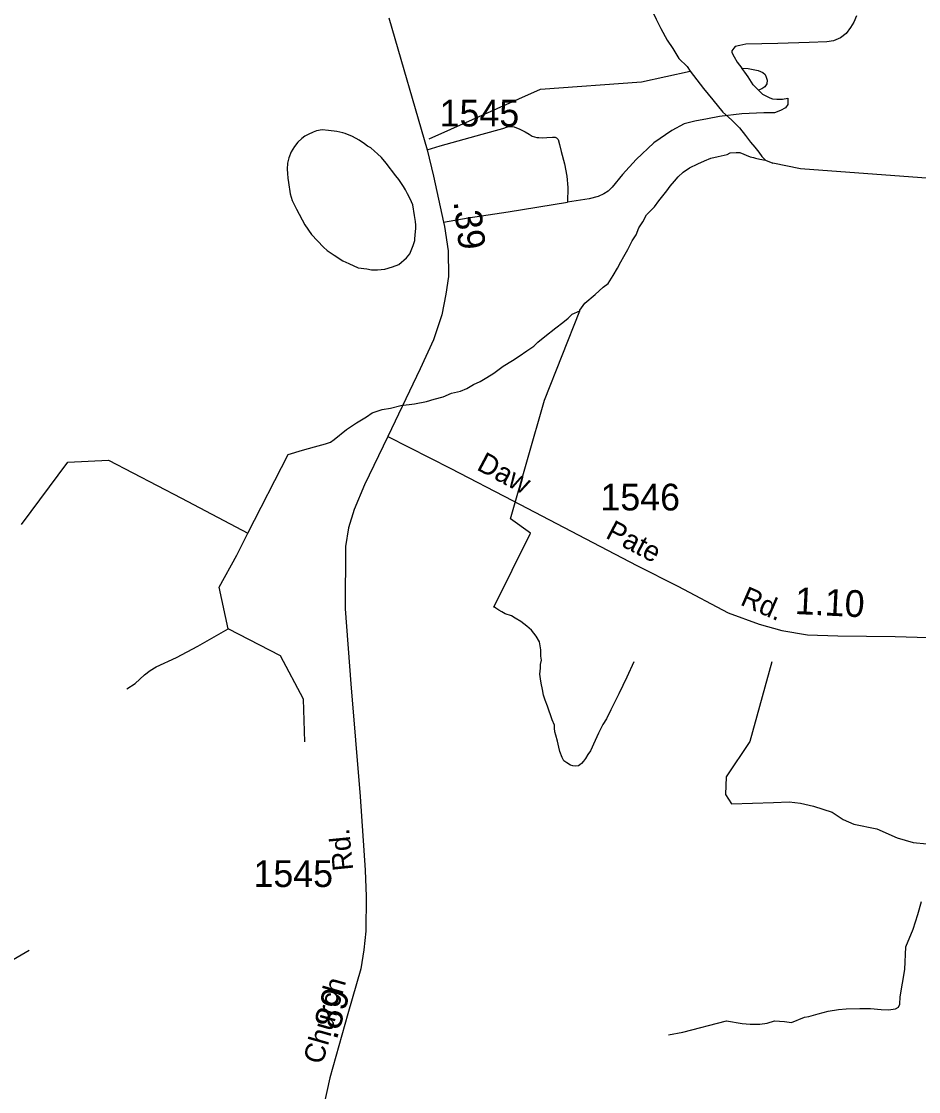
# Model space of a CAD drawing. Extents: x 2206922 to 2357709, y 510027 to 673830.
# Drawn here: x 2310479 to 2314671, y 621565 to 626565 of the extents above; entities that cross this region are included whole.
import ezdxf

# ---------------------------------------------------------------- set-up
doc = ezdxf.new("R2010")
doc.units = 0
for name, color, linetype in [('Exist Hydrographic Misc Water Feature', 7, 'Continuous'), ('Exist Road Non-System Type 51', 7, 'Continuous'), ('Exist Road Secondary Mileage Hundredths English Label', 7, 'Continuous'), ('Exist Road Secondary Type 51 Attributed', 7, 'Continuous'), ('Exist Road Secondary Type 51 Label', 7, 'Continuous'), ('Exist Road Secondary Type 51 Number Label', 7, 'Continuous')]:
    doc.layers.add(name, color=color, linetype=linetype)

msp = doc.modelspace()

# ---------------------------------------------------------------- linework, layer by layer
at = {"layer": 'Exist Hydrographic Misc Water Feature'}
msp.add_line((2311537, 624173.8), (2311724.8, 624541.7), dxfattribs=at)
for points in [[(2313377.1, 626832.2), (2313379.4, 626818.4), (2313387.8, 626776.6), (2313397.8, 626732.5), (2313402.5, 626696.5), (2313411.1, 626666.8), (2313415, 626637), (2313445.6, 626575.2), (2313466.5, 626531.6), (2313497.1, 626477.9), (2313523.1, 626438.3), (2313551.6, 626392.6), (2313589.9, 626354.8), (2313603.3, 626332.4)], [(2312384.4, 626016.5), (2312904.4, 626249), (2313376.1, 626283.5), (2313603.3, 626332.4)], [(2313603.3, 626332.4), (2313665.6, 626251.8), (2313709.7, 626198.5), (2313756.2, 626140.8), (2313796.6, 626105.1), (2313835, 626067.7), (2313861.8, 626032), (2313885.8, 626000.4), (2313905.9, 625978.3), (2313924.2, 625954.5), (2313938.7, 625934.9), (2313956.6, 625917.2), (2313990.4, 625903.7)], [(2311802.8, 625615.3), (2311833.6, 625569.7), (2311890, 625510.5), (2311908.2, 625494.8), (2311940.2, 625473), (2311980.6, 625447.4), (2312008.5, 625433.8), (2312053, 625414.2), (2312092.7, 625408.6), (2312115.1, 625404.8), (2312142.8, 625405.1), (2312176.8, 625407.7), (2312212.9, 625418.1), (2312242.6, 625430.3), (2312278.1, 625460.6), (2312294.1, 625478.9), (2312303.5, 625503), (2312309.7, 625519.1), (2312317.1, 625541.1), (2312317.3, 625549.2), (2312319.3, 625567.1), (2312322.6, 625599.1), (2312322.6, 625612.9), (2312320.2, 625631.1), (2312315.8, 625658.9), (2312307.6, 625708.8), (2312295.3, 625736.7), (2312282.6, 625760.4), (2312273, 625778.5), (2312264.6, 625794.4), (2312242.6, 625826.1), (2312228.1, 625844), (2312183.6, 625903.5), (2312161, 625929.2), (2312143.2, 625946.9), (2312128.6, 625958.8), (2312110.8, 625974.5), (2312096.4, 625982.3), (2312082.7, 625994.1), (2312056.5, 626009.8), (2312026.3, 626027.8), (2311991.9, 626041.5), (2311980.2, 626045.2), (2311952.3, 626050.6), (2311914.1, 626056.4), (2311883.8, 626058.1), (2311858, 626053.9), (2311842.2, 626047.8), (2311818.2, 626037.2), (2311802.6, 626029.4), (2311788.5, 626019), (2311770.6, 626001), (2311754.8, 625980.6), (2311739, 625956.6), (2311727.6, 625928.4), (2311721.4, 625902.5), (2311720.2, 625874.3), (2311722.4, 625854.5), (2311724.3, 625832.3), (2311726.5, 625812.5), (2311735.3, 625760.5), (2311743.5, 625728.9), (2311764.1, 625688.8), (2311802.8, 625615.3)], [(2316567.1, 625958.4), (2316454.2, 625960.7), (2316318.2, 625948.3), (2315693.2, 625916.5), (2315120, 625785), (2314920.1, 625783.4), (2314728.2, 625831.4), (2314120, 625875.8), (2313990.4, 625903.7)], [(2313088.6, 625216.1), (2313112.2, 625248.2), (2313159.7, 625288.9), (2313197.9, 625323.3), (2313221.3, 625341.3), (2313244.6, 625377.9), (2313264.3, 625411.8), (2313279.9, 625441.9), (2313293.8, 625466.2), (2313311.9, 625500.4), (2313333, 625540.6), (2313350.9, 625568.7), (2313364.2, 625600.8), (2313382, 625628.9), (2313399.9, 625661.2), (2313437.2, 625699.7), (2313457.1, 625727.6), (2313476.5, 625749.8), (2313494.6, 625774.2), (2313510.2, 625796.2), (2313530.1, 625818.3), (2313547.9, 625838.8), (2313571.5, 625860.8), (2313601.4, 625881.4), (2313639.2, 625899.6), (2313670.9, 625913.9), (2313701.1, 625926), (2313734.7, 625934.8), (2313762.6, 625941.1), (2313776.5, 625943.1), (2313790.1, 625951.2), (2313818.1, 625953.1)], [(2313818.1, 625953.1), (2313836.4, 625953.5), (2313884.8, 625932), (2313899.6, 625929.3), (2313909.7, 625926.6), (2313929, 625921.1), (2313956.6, 625917.2)], [(2311724.8, 624541.7), (2311792.5, 624562.4), (2311848.4, 624577.1), (2311900.1, 624591.6), (2311922.3, 624599.6), (2311940.1, 624612), (2311997.5, 624658.5), (2312045.1, 624689), (2312090.6, 624717.4), (2312118.3, 624736), (2312164, 624752.2), (2312204.2, 624758.7), (2312251.8, 624771.4), (2312315.7, 624778), (2312371.5, 624788.7), (2312407.6, 624801.1), (2312449.2, 624811.5), (2312489.2, 624827.7), (2312531.1, 624838.1), (2312560.8, 624850.7), (2312590.9, 624868.8), (2312622.7, 624883.1), (2312654.1, 624901.5), (2312686.1, 624921.8), (2312729.5, 624954.2), (2312773.6, 624980.8), (2312805, 625001.2), (2312840.9, 625025.4), (2312872.7, 625047.8), (2312892.4, 625066), (2312924.3, 625092.4), (2312975.6, 625132.9), (2313009.4, 625159), (2313033.2, 625179.4), (2313052.7, 625197.5), (2313087.5, 625212.8), (2313088.6, 625216.1)], [(2313340.6, 623573.8), (2313307.4, 623501.4), (2313270.1, 623423), (2313232.9, 623348.7), (2313213.3, 623306.3), (2313195.6, 623280.1), (2313175.9, 623240.1), (2313160.4, 623205.9), (2313138.8, 623157.6), (2313125.1, 623139.4), (2313115.2, 623121.4), (2313105.2, 623109.2), (2313095.6, 623097.3), (2313087.8, 623091.2), (2313081.6, 623087.2), (2313069.7, 623084.9), (2313055.6, 623086.6), (2313043.9, 623090.8), (2313027.7, 623100.6), (2313013.1, 623110.5), (2313005.1, 623126.3), (2312994.9, 623154.2), (2312990.6, 623173.9), (2312984.6, 623201.9), (2312976, 623230), (2312971.9, 623246), (2312969.9, 623263.8), (2312969.7, 623277.6), (2312959.6, 623301.4), (2312937.1, 623365.3), (2312926.4, 623393.2), (2312918, 623417.2), (2312913.9, 623443), (2312907.3, 623473.1), (2312905.1, 623493), (2312901.2, 623515), (2312903, 623528.9), (2312904.9, 623542.8), (2312904.5, 623560.8), (2312908.3, 623580.9), (2312906.1, 623599), (2312906.1, 623629.1), (2312899.7, 623666.9), (2312883.5, 623692.5), (2312862.6, 623720.4), (2312840.9, 623740.2), (2312812.6, 623762), (2312786.3, 623777.7), (2312768.3, 623787.3), (2312739.8, 623796.8), (2312724, 623806.9), (2312710.1, 623814.7), (2312695.9, 623824.5), (2312689.8, 623828.3), (2312686.1, 623828.5), (2312858.3, 624174), (2312763.6, 624241), (2312922.8, 624796.4), (2313087.5, 625212.8), (2313088.6, 625216.1)], [(2310479.1, 624214.6), (2310695.4, 624506.5), (2310885.5, 624514.8), (2311227.3, 624338.4), (2311537, 624173.8)], [(2311445.5, 623727.3), (2311403.3, 623922.6), (2311485.9, 624071.6), (2311537, 624173.8)], [(2310970.8, 623446.3), (2311010.4, 623472.4), (2311054.1, 623512.8), (2311080.1, 623533.3), (2311107.8, 623549.4), (2311203.3, 623592.6), (2311302.8, 623645.8), (2311445.5, 623727.3)], [(2311803.1, 623199.4), (2311797.2, 623398.9), (2311689.1, 623601.8), (2311445.5, 623727.3)], [(2313985.9, 623572.7), (2313882.1, 623201.5), (2313772.5, 623035.1), (2313769.3, 622953.1), (2313797.7, 622908.9), (2313993.3, 622915.2), (2314065.8, 622918.4), (2314119.5, 622912), (2314179.4, 622899.4), (2314267.7, 622871), (2314318.2, 622836.3), (2314368.7, 622814.2), (2314475.9, 622792.1), (2314570.5, 622751.1), (2314646.2, 622729), (2314709.3, 622722.7), (2314740, 622713.3)], [(2313502.7, 621830.4), (2313569.4, 621843.4), (2313774.1, 621895.5), (2313847.3, 621882.5), (2313884.6, 621880.8), (2313930.1, 621880.8), (2313964.3, 621884.1), (2313998.4, 621895.5), (2314043.9, 621892.2), (2314078, 621887.3), (2314137.8, 621913.1), (2314157.7, 621915.4), (2314201.4, 621927.8), (2314249.4, 621940.1), (2314297.2, 621948.7), (2314333.3, 621951), (2314397, 621954), (2314447.1, 621952.5), (2314496.9, 621949.1), (2314531.1, 621947.2), (2314563.9, 621952.4), (2314576.9, 621958.9), (2314583.4, 621973.5), (2314585.1, 622007.7), (2314606.2, 622136.1), (2314610.9, 622240.6), (2314645.7, 622323.2), (2314667.4, 622392.7), (2314684.8, 622453.6)], [(2310514.6, 622223.7), (2310440.8, 622181.3), (2310361.4, 622144.2), (2310299.5, 622111.8), (2310226.3, 622074.9), (2310180.5, 622050.6), (2310144.7, 622034.1), (2310106.9, 622011.4), (2310075.4, 621987.4), (2310045, 621959.1), (2310027.8, 621939), (2310000.1, 621900.5), (2309963, 621836), (2309933.7, 621762.1), (2309916.4, 621709.6), (2309902.3, 621665.4), (2309889.2, 621617.5), (2309877.7, 621581.6), (2309865.6, 621555.4)]]:
    msp.add_lwpolyline(points, dxfattribs=at)
at = {"layer": 'Exist Road Non-System Type 51'}
for points in [[(2314381.2, 626591.6), (2314368.8, 626561.5), (2314352.9, 626536.7), (2314333.4, 626508.4), (2314306.8, 626488.9), (2314273.2, 626474.7), (2314243.1, 626469.4), (2314159.8, 626467.6), (2314012.9, 626462.3), (2313864.1, 626458.8), (2313835.8, 626453.4), (2313814.5, 626448.1), (2313807.5, 626441), (2313798.6, 626428.6), (2313798.6, 626419.8), (2313809.2, 626400.3), (2313823.4, 626375.5), (2313844.6, 626347.1)], [(2313844.6, 626347.1), (2313874.8, 626345.4), (2313920.8, 626336.5), (2313943.8, 626325.9), (2313954.4, 626317), (2313959.7, 626304.6), (2313963.3, 626290.4), (2313961.5, 626274.5), (2313952.7, 626260.3), (2313938.5, 626249.7), (2313922.6, 626244.4)], [(2313922.6, 626244.4), (2313897.8, 626269.2), (2313874.8, 626306.4), (2313858.8, 626327.6), (2313844.6, 626347.1)], [(2313922.6, 626244.4), (2313942, 626224.9), (2313975.7, 626208.9), (2313988.1, 626203.6), (2314009.3, 626201.8), (2314035.9, 626201.8), (2314059.5, 626206), (2314059.5, 626193.6), (2314059.5, 626177.6), (2314048.9, 626161.7), (2314025.9, 626149.3), (2313997.5, 626138.6), (2313947.9, 626138.6), (2313845.2, 626133.3), (2313740.8, 626120.9), (2313684.1, 626110.3), (2313625.7, 626099.7), (2313576.1, 626087.3), (2313517.6, 626055.4), (2313434.4, 625998.7), (2313351.2, 625920.7), (2313287.5, 625849.8), (2313239.6, 625791.4), (2313220.2, 625771.9), (2313200.7, 625759.5), (2313174.1, 625747.1), (2313131.6, 625736.4), (2313030.7, 625721.4)], [(2312375.5, 625965.2), (2312435.7, 625983.6), (2312632.3, 626038.5), (2312727.9, 626065.1), (2312750.9, 626072.2), (2312768.6, 626074), (2312781, 626072.2), (2312807.6, 626061.6), (2312832.4, 626049.2), (2312851.8, 626038.5), (2312866, 626029.7), (2312887.3, 626022.6), (2312896.1, 626022.6), (2312912, 626020.8), (2312933.3, 626022.6), (2312959.9, 626024.4), (2312972.3, 626024.4), (2312979.3, 626020.8), (2312986.4, 626013.7), (2312993.5, 625990.7), (2313000.3, 625957.6), (2313016.5, 625900.3), (2313027.1, 625841.8), (2313032.5, 625788.7), (2313030.7, 625721.4)], [(2312450.8, 625627), (2312566.8, 625646.9), (2312752.7, 625675.3), (2313030.7, 625721.4)]]:
    msp.add_lwpolyline(points, dxfattribs=at)
at = {"layer": 'Exist Road Secondary Type 51 Attributed'}
for points in [[(2312196.3, 626581.5), (2312375.5, 625965.2), (2312403.8, 625841.8), (2312450.8, 625627), (2312455.2, 625607.1), (2312472.9, 625493.7), (2312474.7, 625373.2), (2312462.3, 625291.7), (2312442.8, 625194.2), (2312403.8, 625077.3), (2312341.9, 624942.6), (2312191.4, 624626.3)], [(2312191.4, 624626.3), (2312081.6, 624399.5), (2312033.8, 624284.4), (2312007.2, 624199.3), (2311993, 624111.6), (2311991.3, 623820.1), (2312018, 623469.6), (2312062.1, 622943.9), (2312085.1, 622599.3), (2312090.4, 622477), (2312088.5, 622314.9), (2312079.5, 622227), (2312064.4, 622138.7), (2312004.7, 621928.3), (2311919.8, 621629.5), (2311863.8, 621374), (2311817.7, 621063.1), (2311794.4, 620779.5), (2311733.3, 620041.8)], [(2312191.4, 624626.3), (2312485.3, 624475.7), (2312773.9, 624326.9), (2313354.7, 624023.9), (2313546, 623926.4), (2313781.5, 623802.4), (2313926.7, 623749.3), (2314032.9, 623719.1), (2314151.6, 623699.6), (2314293.2, 623694.3), (2314562.4, 623690.8), (2314818.9, 623684.3)]]:
    msp.add_lwpolyline(points, dxfattribs=at)

# ---------------------------------------------------------------- texts
at = {"layer": 'Exist Road Secondary Mileage Hundredths English Label'}
for s, rotation, p in [('.39', 276.8963, (2312497.4, 625723.4)), ('1.10', 357.1534, (2314090.9, 623796.8)), ('.89', 74.1594, (2311951.7, 621803))]:
    msp.add_text(s, height=125, rotation=rotation, dxfattribs=at).set_placement(p)
at = {"layer": 'Exist Road Secondary Type 51 Label'}
for s, rotation, p in [('Daw', 331.95, (2312601.4, 624473.2)), ('Pate', 332.2444, (2313203.9, 624154.7)), ('Rd.', 336.4305, (2313833.3, 623841.3)), ('Rd.', 95.7268, (2312029.5, 622601)), ('Church', 74.1381, (2311885.2, 621687.8))]:
    msp.add_text(s, height=95, rotation=rotation, dxfattribs=at).set_placement(p)
at = {"layer": 'Exist Road Secondary Type 51 Number Label'}
for s, p in [('1545', (2312433.1, 626074.4)), ('1546', (2313184.4, 624280.3)), ('1545', (2311563.1, 622520.9))]:
    msp.add_text(s, height=125, dxfattribs=at).set_placement(p)

doc.saveas('drawing.dxf')
